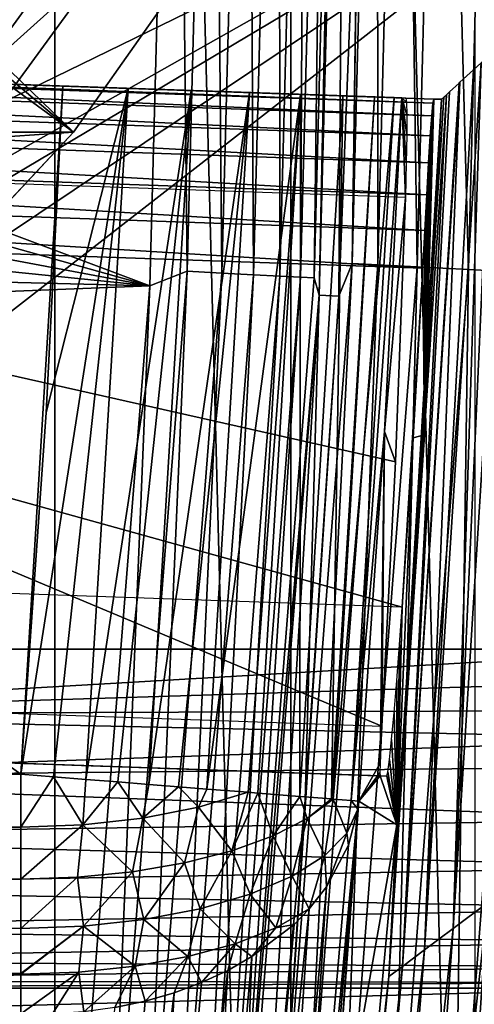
# Model space of a CAD drawing. Header units: millimetres. Extents: x -60 to 60, y -60 to 60.
# Tile 307 of 367: x 54.91 to 56.25, y -5.06 to -2.16. Entities that reach past the tile are written whole.
import ezdxf

# ---------------------------------------------------------------- set-up
doc = ezdxf.new("R2010")
doc.units = ezdxf.units.MM
doc.header["$LTSCALE"] = 81.481481
for name, color, linetype in [('112', 7, 'CONTINUOUS'), ('114', 7, 'CONTINUOUS'), ('116', 7, 'CONTINUOUS'), ('147', 7, 'CONTINUOUS'), ('183', 7, 'CONTINUOUS'), ('190', 7, 'CONTINUOUS'), ('209', 7, 'CONTINUOUS'), ('229', 7, 'CONTINUOUS'), ('231', 7, 'CONTINUOUS'), ('235', 7, 'CONTINUOUS'), ('236', 7, 'CONTINUOUS'), ('237', 7, 'CONTINUOUS'), ('240', 7, 'CONTINUOUS'), ('265', 7, 'CONTINUOUS'), ('291', 7, 'CONTINUOUS'), ('3', 7, 'CONTINUOUS'), ('300', 7, 'CONTINUOUS'), ('310', 7, 'CONTINUOUS'), ('311', 7, 'CONTINUOUS'), ('312', 7, 'CONTINUOUS'), ('325', 7, 'CONTINUOUS'), ('328', 7, 'CONTINUOUS'), ('329', 7, 'CONTINUOUS'), ('86', 7, 'CONTINUOUS')]:
    doc.layers.add(name, color=color, linetype=linetype)

msp = doc.modelspace()

# ---------------------------------------------------------------- linework, layer by layer
at = {"layer": '112', "color": 7, "linetype": 'Continuous', "true_color": 0xf5f5f5}
for points in [[(55.7884, -2.9734, -2.5262), (55.8676, 0, -2.5262), (55.8462, -2.9765, -1.4215), (55.7884, -2.9734, -2.5262)], [(55.8462, -2.9765, -1.4215), (55.8676, 0, -2.5262), (55.9057, -1.4888, -1.4215), (55.8462, -2.9765, -1.4215)], [(55.5511, -5.9384, -2.5262), (55.7884, -2.9734, -2.5262), (55.6087, -5.9445, -1.4215), (55.5511, -5.9384, -2.5262)], [(55.6087, -5.9445, -1.4215), (55.7884, -2.9734, -2.5262), (55.7472, -4.4621, -1.4215), (55.6087, -5.9445, -1.4215)], [(55.7472, -4.4621, -1.4215), (55.7884, -2.9734, -2.5262), (55.8462, -2.9765, -1.4215), (55.7472, -4.4621, -1.4215)]]:
    msp.add_3dface(points, dxfattribs=at)
at = {"layer": '114', "color": 7, "linetype": 'Continuous', "true_color": 0xf5f5f5}
for points in [[(55.2898, -2.9464, -3), (55.3683, 0, -3), (55.3993, -2.9034, -2.9884), (55.2898, -2.9464, -3)], [(55.3993, -2.9034, -2.9884), (55.3683, 0, -3), (55.4754, 0, -2.9884), (55.3993, -2.9034, -2.9884)], [(55.3993, -2.9034, -2.9884), (55.4754, 0, -2.9884), (55.5019, -2.9087, -2.9539), (55.3993, -2.9034, -2.9884)], [(55.5019, -2.9087, -2.9539), (55.4754, 0, -2.9884), (55.5781, 0, -2.9539), (55.5019, -2.9087, -2.9539)], [(55.5019, -2.9087, -2.9539), (55.5781, 0, -2.9539), (55.5946, -2.9136, -2.898), (55.5019, -2.9087, -2.9539)], [(55.5946, -2.9136, -2.898), (55.5781, 0, -2.9539), (55.6709, 0, -2.898), (55.5946, -2.9136, -2.898)], [(55.5946, -2.9136, -2.898), (55.6709, 0, -2.898), (55.6732, -2.9177, -2.8235), (55.5946, -2.9136, -2.898)], [(55.6732, -2.9177, -2.8235), (55.6709, 0, -2.898), (55.7496, 0, -2.8235), (55.6732, -2.9177, -2.8235)], [(55.6732, -2.9177, -2.8235), (55.7496, 0, -2.8235), (55.7338, -2.9209, -2.7337), (55.6732, -2.9177, -2.8235)], [(55.7338, -2.9209, -2.7337), (55.8103, 0, -2.7337), (55.7737, -2.923, -2.633), (55.7338, -2.9209, -2.7337)], [(55.7338, -2.9209, -2.7337), (55.7496, 0, -2.8235), (55.8103, 0, -2.7337), (55.7338, -2.9209, -2.7337)], [(55.7737, -2.923, -2.633), (55.8103, 0, -2.7337), (55.8503, 0, -2.633), (55.7737, -2.923, -2.633)], [(55.7884, -2.9734, -2.5262), (55.7737, -2.923, -2.633), (55.8503, 0, -2.633), (55.7884, -2.9734, -2.5262)], [(55.8676, 0, -2.5262), (55.7884, -2.9734, -2.5262), (55.8503, 0, -2.633), (55.8676, 0, -2.5262)], [(55.1715, -5.7988, -2.9884), (55.3993, -2.9034, -2.9884), (55.2736, -5.8095, -2.9539), (55.1715, -5.7988, -2.9884)], [(55.1715, -5.7988, -2.9884), (55.2898, -2.9464, -3), (55.3993, -2.9034, -2.9884), (55.1715, -5.7988, -2.9884)], [(55.2736, -5.8095, -2.9539), (55.3993, -2.9034, -2.9884), (55.5019, -2.9087, -2.9539), (55.2736, -5.8095, -2.9539)], [(55.2736, -5.8095, -2.9539), (55.5019, -2.9087, -2.9539), (55.366, -5.8192, -2.898), (55.2736, -5.8095, -2.9539)], [(55.366, -5.8192, -2.898), (55.5019, -2.9087, -2.9539), (55.5946, -2.9136, -2.898), (55.366, -5.8192, -2.898)], [(55.366, -5.8192, -2.898), (55.5946, -2.9136, -2.898), (55.4442, -5.8274, -2.8235), (55.366, -5.8192, -2.898)], [(55.4442, -5.8274, -2.8235), (55.5946, -2.9136, -2.898), (55.6732, -2.9177, -2.8235), (55.4442, -5.8274, -2.8235)], [(55.4442, -5.8274, -2.8235), (55.6732, -2.9177, -2.8235), (55.5046, -5.8338, -2.7337), (55.4442, -5.8274, -2.8235)], [(55.5046, -5.8338, -2.7337), (55.6732, -2.9177, -2.8235), (55.7338, -2.9209, -2.7337), (55.5046, -5.8338, -2.7337)], [(55.5046, -5.8338, -2.7337), (55.7338, -2.9209, -2.7337), (55.5443, -5.8379, -2.633), (55.5046, -5.8338, -2.7337)], [(55.5443, -5.8379, -2.633), (55.7338, -2.9209, -2.7337), (55.7737, -2.923, -2.633), (55.5443, -5.8379, -2.633)], [(55.7884, -2.9734, -2.5262), (55.5443, -5.8379, -2.633), (55.7737, -2.923, -2.633), (55.7884, -2.9734, -2.5262)], [(55.0547, -5.8849, -3), (55.2898, -2.9464, -3), (55.1715, -5.7988, -2.9884), (55.0547, -5.8849, -3)], [(55.7884, -2.9734, -2.5262), (55.5511, -5.9384, -2.5262), (55.5443, -5.8379, -2.633), (55.7884, -2.9734, -2.5262)]]:
    msp.add_3dface(points, dxfattribs=at)
at = {"layer": '116', "color": 7, "linetype": 'Continuous', "true_color": 0xf5f5f5}
for points in [[(55.9255, 0, -1.4215), (55.96, 0, -1.1711), (55.8858, -2.8807, -1.1711), (55.9255, 0, -1.4215)], [(55.9057, -1.4888, -1.4215), (55.9255, 0, -1.4215), (55.8858, -2.8807, -1.1711), (55.9057, -1.4888, -1.4215)], [(55.96, 0, -1.1711), (55.9618, -2.8847, -0.9298), (55.8858, -2.8807, -1.1711), (55.96, 0, -1.1711)], [(56.0361, 0, -0.9298), (55.9618, -2.8847, -0.9298), (55.96, 0, -1.1711), (56.0361, 0, -0.9298)], [(56.0361, 0, -0.9298), (56.0772, -2.8906, -0.7047), (55.9618, -2.8847, -0.9298), (56.0361, 0, -0.9298)], [(56.1516, 0, -0.7047), (56.0772, -2.8906, -0.7047), (56.0361, 0, -0.9298), (56.1516, 0, -0.7047)], [(56.1516, 0, -0.7047), (56.2288, -2.8984, -0.5022), (56.0772, -2.8906, -0.7047), (56.1516, 0, -0.7047)], [(56.3034, 0, -0.5022), (56.2288, -2.8984, -0.5022), (56.1516, 0, -0.7047), (56.3034, 0, -0.5022)], [(56.3034, 0, -0.5022), (56.4122, -2.9079, -0.3282), (56.2288, -2.8984, -0.5022), (56.3034, 0, -0.5022)], [(55.8462, -2.9765, -1.4215), (55.9057, -1.4888, -1.4215), (55.8858, -2.8807, -1.1711), (55.8462, -2.9765, -1.4215)], [(55.8858, -2.8807, -1.1711), (55.7391, -5.7617, -0.9298), (55.6634, -5.7539, -1.1711), (55.8858, -2.8807, -1.1711)], [(55.8462, -2.9765, -1.4215), (55.8858, -2.8807, -1.1711), (55.6634, -5.7539, -1.1711), (55.8462, -2.9765, -1.4215)], [(55.9618, -2.8847, -0.9298), (55.7391, -5.7617, -0.9298), (55.8858, -2.8807, -1.1711), (55.9618, -2.8847, -0.9298)], [(55.9618, -2.8847, -0.9298), (55.854, -5.7736, -0.7047), (55.7391, -5.7617, -0.9298), (55.9618, -2.8847, -0.9298)], [(56.0772, -2.8906, -0.7047), (55.854, -5.7736, -0.7047), (55.9618, -2.8847, -0.9298), (56.0772, -2.8906, -0.7047)], [(56.0772, -2.8906, -0.7047), (56.005, -5.7892, -0.5022), (55.854, -5.7736, -0.7047), (56.0772, -2.8906, -0.7047)], [(56.2288, -2.8984, -0.5022), (56.005, -5.7892, -0.5022), (56.0772, -2.8906, -0.7047), (56.2288, -2.8984, -0.5022)], [(56.2288, -2.8984, -0.5022), (56.1877, -5.8081, -0.3282), (56.005, -5.7892, -0.5022), (56.2288, -2.8984, -0.5022)], [(56.4122, -2.9079, -0.3282), (56.1877, -5.8081, -0.3282), (56.2288, -2.8984, -0.5022), (56.4122, -2.9079, -0.3282)], [(56.4122, -2.9079, -0.3282), (56.3968, -5.8297, -0.1875), (56.1877, -5.8081, -0.3282), (56.4122, -2.9079, -0.3282)], [(55.7472, -4.4621, -1.4215), (55.8462, -2.9765, -1.4215), (55.6634, -5.7539, -1.1711), (55.7472, -4.4621, -1.4215)], [(55.6087, -5.9445, -1.4215), (55.7472, -4.4621, -1.4215), (55.6634, -5.7539, -1.1711), (55.6087, -5.9445, -1.4215)]]:
    msp.add_3dface(points, dxfattribs=at)
at = {"layer": '147', "color": 7, "linetype": 'Continuous', "true_color": 0xf5f5f5}
for points in [[(54.6199, -2.2088, 14.1046), (54.9819, -1.8711, 14.0474), (54.9027, -1.8214, 14.1046), (54.6199, -2.2088, 14.1046)], [(54.6914, -2.2691, 14.0474), (54.9819, -1.8711, 14.0474), (54.6199, -2.2088, 14.1046), (54.6914, -2.2691, 14.0474)], [(54.6914, -2.2691, 14.0474), (55.0697, -1.9262, 14.012), (54.9819, -1.8711, 14.0474), (54.6914, -2.2691, 14.0474)], [(54.7707, -2.336, 14.012), (55.0697, -1.9262, 14.012), (54.6914, -2.2691, 14.0474), (54.7707, -2.336, 14.012)], [(54.7707, -2.336, 14.012), (55.1619, -1.9841, 14), (55.0697, -1.9262, 14.012), (54.7707, -2.336, 14.012)], [(54.8539, -2.4062, 14), (55.1619, -1.9841, 14), (54.7707, -2.336, 14.012), (54.8539, -2.4062, 14)]]:
    msp.add_3dface(points, dxfattribs=at)
at = {"layer": '183', "color": 7, "linetype": 'Continuous', "true_color": 0xf5f5f5}
for points in [[(56.7623, -5.0172, 13.0175), (53.6, -5.1047, 8), (56.6658, -5.1047, 8.0019), (56.7623, -5.0172, 13.0175)], [(53.6, -5.0172, 13.0175), (53.6, -5.1047, 8), (56.7623, -5.0172, 13.0175), (53.6, -5.0172, 13.0175)]]:
    msp.add_3dface(points, dxfattribs=at)
at = {"layer": '190', "color": 7, "linetype": 'Continuous', "true_color": 0xf5f5f5}
for points in [[(56.9139, -4.0173, 14), (53.6, -4.0173, 14), (53.6, -4.2103, 13.9812), (56.9139, -4.0173, 14)], [(56.9139, -4.0173, 14), (53.6, -4.2103, 13.9812), (56.9041, -4.1079, 13.9959), (56.9139, -4.0173, 14)], [(56.9041, -4.1079, 13.9959), (53.6, -4.2103, 13.9812), (56.8939, -4.1968, 13.9838), (56.9041, -4.1079, 13.9959)], [(56.8939, -4.1968, 13.9838), (53.6, -4.2103, 13.9812), (56.8836, -4.2819, 13.9644), (56.8939, -4.1968, 13.9838)], [(53.6, -4.2103, 13.9812), (53.6, -4.3961, 13.9255), (56.8836, -4.2819, 13.9644), (53.6, -4.2103, 13.9812)], [(56.8836, -4.2819, 13.9644), (53.6, -4.3961, 13.9255), (56.8733, -4.3637, 13.9381), (56.8836, -4.2819, 13.9644)], [(56.8733, -4.3637, 13.9381), (53.6, -4.3961, 13.9255), (56.8522, -4.5194, 13.8648), (56.8733, -4.3637, 13.9381)], [(53.6, -4.3961, 13.9255), (53.6, -4.5677, 13.8349), (56.8522, -4.5194, 13.8648), (53.6, -4.3961, 13.9255)], [(56.8522, -4.5194, 13.8648), (53.6, -4.5677, 13.8349), (56.8315, -4.6601, 13.7661), (56.8522, -4.5194, 13.8648)], [(53.6, -4.5677, 13.8349), (53.6, -4.7186, 13.7128), (56.8315, -4.6601, 13.7661), (53.6, -4.5677, 13.8349)], [(56.8315, -4.6601, 13.7661), (53.6, -4.7186, 13.7128), (56.8121, -4.7815, 13.645), (56.8315, -4.6601, 13.7661)], [(53.6, -4.7186, 13.7128), (53.6, -4.8431, 13.564), (56.8121, -4.7815, 13.645), (53.6, -4.7186, 13.7128)], [(56.8121, -4.7815, 13.645), (53.6, -4.8431, 13.564), (56.7948, -4.8802, 13.5054), (56.8121, -4.7815, 13.645)], [(53.6, -4.8431, 13.564), (53.6, -4.9365, 13.3939), (56.7948, -4.8802, 13.5054), (53.6, -4.8431, 13.564)], [(56.7948, -4.8802, 13.5054), (53.6, -4.9365, 13.3939), (56.7803, -4.9535, 13.3515), (56.7948, -4.8802, 13.5054)], [(53.6, -4.9365, 13.3939), (53.6, -4.9952, 13.2089), (56.7803, -4.9535, 13.3515), (53.6, -4.9365, 13.3939)], [(56.7803, -4.9535, 13.3515), (53.6, -4.9952, 13.2089), (56.7694, -4.9996, 13.1875), (56.7803, -4.9535, 13.3515)], [(53.6, -4.9952, 13.2089), (53.6, -5.0172, 13.0175), (56.7694, -4.9996, 13.1875), (53.6, -4.9952, 13.2089)], [(53.6, -5.0172, 13.0175), (56.7623, -5.0172, 13.0175), (56.7694, -4.9996, 13.1875), (53.6, -5.0172, 13.0175)]]:
    msp.add_3dface(points, dxfattribs=at)
at = {"layer": '209', "color": 151, "linetype": 'Continuous', "true_color": 0x7dbfed}
for points in [[(54.1628, 17.5981, 28.5), (55.0096, -14.7394, 28.5), (55.0096, 14.7394, 28.5), (54.1628, 17.5981, 28.5)], [(54.1628, -17.5981, 28.5), (55.0096, -14.7394, 28.5), (54.1628, 17.5981, 28.5), (54.1628, -17.5981, 28.5)], [(55.0096, 14.7394, 28.5), (55.7056, -11.8402, 28.5), (55.7056, 11.8402, 28.5), (55.0096, 14.7394, 28.5)], [(55.0096, -14.7394, 28.5), (55.7056, -11.8402, 28.5), (55.0096, 14.7394, 28.5), (55.0096, -14.7394, 28.5)], [(55.7056, 11.8402, 28.5), (56.2489, -8.9086, 28.5), (56.2489, 8.9086, 28.5), (55.7056, 11.8402, 28.5)], [(55.7056, -11.8402, 28.5), (56.2489, -8.9086, 28.5), (55.7056, 11.8402, 28.5), (55.7056, -11.8402, 28.5)]]:
    msp.add_3dface(points, dxfattribs=at)
at = {"layer": '229', "color": 151, "linetype": 'Continuous', "true_color": 0x7dbfed}
for points in [[(54.9088, -4.3858, 17.3), (49.5, -4.3858, 17.3), (51.9215, -2.2486, 17.3), (54.9088, -4.3858, 17.3)], [(55.0332, -2.3573, 17.3), (54.9088, -4.3858, 17.3), (51.9215, -2.2486, 17.3), (55.0332, -2.3573, 17.3)], [(54.9836, -3.3197, 17.3), (54.9088, -4.3858, 17.3), (55.0332, -2.3573, 17.3), (54.9836, -3.3197, 17.3)]]:
    msp.add_3dface(points, dxfattribs=at)
at = {"layer": '231', "color": 151, "linetype": 'Continuous', "true_color": 0x7dbfed}
for points in [[(55.583, -2.3765, 17.4649), (51.9215, -2.2486, 18.9358), (55.7337, -2.3818, 17.5868), (55.583, -2.3765, 17.4649)], [(55.7337, -2.3818, 17.5868), (51.9215, -2.2486, 18.9358), (55.8581, -2.3861, 17.7354), (55.7337, -2.3818, 17.5868)], [(55.8581, -2.3861, 17.7354), (51.9215, -2.2486, 18.9358), (55.9515, -2.3894, 17.9053), (55.8581, -2.3861, 17.7354)], [(55.9515, -2.3894, 17.9053), (51.9215, -2.2486, 18.9358), (56.0103, -2.3914, 18.09), (55.9515, -2.3894, 17.9053)], [(55.4116, -2.3705, 17.3744), (51.9215, -2.2486, 18.9358), (55.583, -2.3765, 17.4649), (55.4116, -2.3705, 17.3744)], [(55.0332, -2.3573, 17.3), (51.9215, -2.2486, 17.3), (51.9215, -2.2486, 18.9358), (55.0332, -2.3573, 17.3)], [(55.0332, -2.3573, 17.3), (51.9215, -2.2486, 18.9358), (55.226, -2.364, 17.3188), (55.0332, -2.3573, 17.3)], [(56.1265, -2.3955, 23.6744), (51.9215, -2.2486, 25), (56.1496, -2.3963, 25), (56.1265, -2.3955, 23.6744)], [(56.0438, -2.3926, 18.9358), (56.0324, -2.3922, 18.2825), (51.9215, -2.2486, 18.9358), (56.0438, -2.3926, 18.9358)], [(51.9215, -2.2486, 23.601), (51.9215, -2.2486, 25), (56.1265, -2.3955, 23.6744), (51.9215, -2.2486, 23.601)], [(51.9215, -2.2486, 18.9358), (56.0324, -2.3922, 18.2825), (56.0103, -2.3914, 18.09), (51.9215, -2.2486, 18.9358)], [(55.226, -2.364, 17.3188), (51.9215, -2.2486, 18.9358), (55.4116, -2.3705, 17.3744), (55.226, -2.364, 17.3188)]]:
    msp.add_3dface(points, dxfattribs=at)
at = {"layer": '235', "color": 151, "linetype": 'Continuous', "true_color": 0x7dbfed}
for points in [[(55.9686, -4.3912, 21.5571), (51.8517, -4.2474, 21.5571), (55.9881, -4.3919, 22.6724), (55.9686, -4.3912, 21.5571)], [(51.8517, -4.2474, 21.5571), (51.8517, -4.2474, 22.6002), (55.9881, -4.3919, 22.6724), (51.8517, -4.2474, 21.5571)]]:
    msp.add_3dface(points, dxfattribs=at)
at = {"layer": '236', "color": 151, "linetype": 'Continuous', "true_color": 0x7dbfed}
for points in [[(56.0337, -3.8935, 23.173), (51.8604, -3.7477, 23.1002), (51.9128, -2.7483, 23.1011), (56.0337, -3.8935, 23.173)], [(56.0942, -2.8943, 23.1741), (56.0337, -3.8935, 23.173), (51.9128, -2.7483, 23.1011), (56.0942, -2.8943, 23.1741)], [(56.0662, -3.394, 23.1736), (56.0337, -3.8935, 23.173), (56.0942, -2.8943, 23.1741), (56.0662, -3.394, 23.1736)]]:
    msp.add_3dface(points, dxfattribs=at)
at = {"layer": '237', "color": 151, "linetype": 'Continuous', "true_color": 0x7dbfed}
for points in [[(51.9113, -2.5413, 19.6429), (51.8568, -4.1011, 21.2036), (55.9737, -4.2448, 21.2036), (51.9113, -2.5413, 19.6429)], [(56.0429, -2.6856, 19.6429), (51.9113, -2.5413, 19.6429), (56.0137, -3.4655, 20.4233), (56.0429, -2.6856, 19.6429)], [(56.0137, -3.4655, 20.4233), (51.9113, -2.5413, 19.6429), (55.9737, -4.2448, 21.2036), (56.0137, -3.4655, 20.4233)]]:
    msp.add_3dface(points, dxfattribs=at)
at = {"layer": '240', "color": 151, "linetype": 'Continuous', "true_color": 0x7dbfed}
for points in [[(51.9215, -2.2486, 23.601), (56.1265, -2.3955, 23.6744), (56.124, -2.4079, 23.5631), (51.9215, -2.2486, 23.601)], [(51.9215, -2.2486, 23.601), (56.124, -2.4079, 23.5631), (51.923, -2.2612, 23.4898), (51.9215, -2.2486, 23.601)], [(56.124, -2.4079, 23.5631), (56.1206, -2.4448, 23.4574), (51.923, -2.2612, 23.4898), (56.124, -2.4079, 23.5631)], [(51.923, -2.2612, 23.4898), (56.1206, -2.4448, 23.4574), (51.9235, -2.2983, 23.3841), (51.923, -2.2612, 23.4898)], [(51.9235, -2.2983, 23.3841), (56.1163, -2.5042, 23.3625), (51.9231, -2.3579, 23.2892), (51.9235, -2.2983, 23.3841)], [(56.1206, -2.4448, 23.4574), (56.1163, -2.5042, 23.3625), (51.9235, -2.2983, 23.3841), (56.1206, -2.4448, 23.4574)], [(51.9231, -2.3579, 23.2892), (56.1113, -2.5832, 23.2833), (51.9217, -2.4371, 23.21), (51.9231, -2.3579, 23.2892)], [(56.1163, -2.5042, 23.3625), (56.1113, -2.5832, 23.2833), (51.9231, -2.3579, 23.2892), (56.1163, -2.5042, 23.3625)], [(51.9217, -2.4371, 23.21), (56.1059, -2.6778, 23.2237), (51.9194, -2.532, 23.1505), (51.9217, -2.4371, 23.21)], [(56.1113, -2.5832, 23.2833), (56.1059, -2.6778, 23.2237), (51.9217, -2.4371, 23.21), (56.1113, -2.5832, 23.2833)], [(51.9194, -2.532, 23.1505), (56.1001, -2.7833, 23.1867), (51.9164, -2.6377, 23.1135), (51.9194, -2.532, 23.1505)], [(56.1059, -2.6778, 23.2237), (56.1001, -2.7833, 23.1867), (51.9194, -2.532, 23.1505), (56.1059, -2.6778, 23.2237)], [(56.0942, -2.8943, 23.1741), (51.9128, -2.7483, 23.1011), (51.9164, -2.6377, 23.1135), (56.0942, -2.8943, 23.1741)], [(56.1001, -2.7833, 23.1867), (56.0942, -2.8943, 23.1741), (51.9164, -2.6377, 23.1135), (56.1001, -2.7833, 23.1867)]]:
    msp.add_3dface(points, dxfattribs=at)
at = {"layer": '265', "color": 151, "linetype": 'Continuous', "true_color": 0x7dbfed}
for points in [[(56.0324, -2.3922, 18.2825), (56.0429, -2.6856, 19.6429), (55.9818, -3.3759, 18.2825), (56.0324, -2.3922, 18.2825)], [(56.0429, -2.6856, 19.6429), (56.0324, -2.3922, 18.2825), (56.0456, -2.5837, 19.5236), (56.0429, -2.6856, 19.6429)], [(56.0324, -2.3922, 18.2825), (56.0438, -2.3926, 18.9358), (56.046, -2.405, 19.0923), (56.0324, -2.3922, 18.2825)], [(56.0471, -2.4417, 19.2448), (56.0324, -2.3922, 18.2825), (56.046, -2.405, 19.0923), (56.0471, -2.4417, 19.2448)], [(56.047, -2.5018, 19.3898), (56.0324, -2.3922, 18.2825), (56.0471, -2.4417, 19.2448), (56.047, -2.5018, 19.3898)], [(56.0456, -2.5837, 19.5236), (56.0324, -2.3922, 18.2825), (56.047, -2.5018, 19.3898), (56.0456, -2.5837, 19.5236)], [(56.124, -2.4079, 23.5631), (56.1265, -2.3955, 23.6744), (56.0988, -3.3858, 25.0087), (56.124, -2.4079, 23.5631)], [(56.1265, -2.3955, 23.6744), (56.1496, -2.3963, 25), (56.0988, -3.3858, 25.0087), (56.1265, -2.3955, 23.6744)], [(56.1498, -2.3962, 25.0087), (56.0988, -3.3858, 25.0087), (56.1497, -2.3963, 25.0044), (56.1498, -2.3962, 25.0087)], [(56.0988, -3.3858, 25.0087), (56.1496, -2.3963, 25), (56.1497, -2.3963, 25.0044), (56.0988, -3.3858, 25.0087)], [(56.1206, -2.4448, 23.4574), (56.124, -2.4079, 23.5631), (56.0988, -3.3858, 25.0087), (56.1206, -2.4448, 23.4574)], [(56.1163, -2.5042, 23.3625), (56.1206, -2.4448, 23.4574), (56.0988, -3.3858, 25.0087), (56.1163, -2.5042, 23.3625)], [(56.1113, -2.5832, 23.2833), (56.1163, -2.5042, 23.3625), (56.0988, -3.3858, 25.0087), (56.1113, -2.5832, 23.2833)], [(56.1059, -2.6778, 23.2237), (56.1113, -2.5832, 23.2833), (56.0988, -3.3858, 25.0087), (56.1059, -2.6778, 23.2237)], [(56.0429, -2.6856, 19.6429), (56.0137, -3.4655, 20.4233), (55.9818, -3.3759, 18.2825), (56.0429, -2.6856, 19.6429)], [(56.1001, -2.7833, 23.1867), (56.1059, -2.6778, 23.2237), (56.0988, -3.3858, 25.0087), (56.1001, -2.7833, 23.1867)], [(56.0942, -2.8943, 23.1741), (56.1001, -2.7833, 23.1867), (56.0988, -3.3858, 25.0087), (56.0942, -2.8943, 23.1741)], [(56.0662, -3.394, 23.1736), (56.0942, -2.8943, 23.1741), (56.0988, -3.3858, 25.0087), (56.0662, -3.394, 23.1736)], [(55.9818, -3.3759, 18.2825), (55.9683, -4.3531, 21.3658), (55.9054, -4.4654, 18.2825), (55.9818, -3.3759, 18.2825)], [(55.9703, -4.3069, 21.2794), (55.9683, -4.3531, 21.3658), (55.9818, -3.3759, 18.2825), (55.9703, -4.3069, 21.2794)], [(55.9737, -4.2448, 21.2036), (55.9703, -4.3069, 21.2794), (55.9818, -3.3759, 18.2825), (55.9737, -4.2448, 21.2036)], [(56.0137, -3.4655, 20.4233), (55.9737, -4.2448, 21.2036), (55.9818, -3.3759, 18.2825), (56.0137, -3.4655, 20.4233)], [(56.0176, -4.5353, 25.0087), (56.0662, -3.394, 23.1736), (56.0988, -3.3858, 25.0087), (56.0176, -4.5353, 25.0087)], [(56.0337, -3.8935, 23.173), (56.0662, -3.394, 23.1736), (56.0176, -4.5353, 25.0087), (56.0337, -3.8935, 23.173)], [(56.0337, -3.8935, 23.173), (56.0176, -4.5353, 25.0087), (56.0257, -4.0044, 23.1603), (56.0337, -3.8935, 23.173)], [(56.0257, -4.0044, 23.1603), (56.0176, -4.5353, 25.0087), (56.0174, -4.1098, 23.1233), (56.0257, -4.0044, 23.1603)], [(56.0174, -4.1098, 23.1233), (56.0176, -4.5353, 25.0087), (56.0094, -4.2044, 23.0636), (56.0174, -4.1098, 23.1233)], [(56.0094, -4.2044, 23.0636), (56.0176, -4.5353, 25.0087), (56.002, -4.2833, 22.9843), (56.0094, -4.2044, 23.0636)], [(56.002, -4.2833, 22.9843), (56.0176, -4.5353, 25.0087), (55.9958, -4.3426, 22.8894), (56.002, -4.2833, 22.9843)], [(55.9683, -4.3531, 21.3658), (55.9677, -4.3815, 21.4595), (55.9054, -4.4654, 18.2825), (55.9683, -4.3531, 21.3658)], [(55.9958, -4.3426, 22.8894), (56.0176, -4.5353, 25.0087), (55.991, -4.3794, 22.7837), (55.9958, -4.3426, 22.8894)], [(55.9677, -4.3815, 21.4595), (55.9686, -4.3912, 21.5571), (55.9054, -4.4654, 18.2825), (55.9677, -4.3815, 21.4595)], [(56.0176, -4.5353, 25.0087), (55.9881, -4.3919, 22.6724), (55.991, -4.3794, 22.7837), (56.0176, -4.5353, 25.0087)], [(55.9686, -4.3912, 21.5571), (56.0176, -4.5353, 25.0087), (55.9054, -4.4654, 18.2825), (55.9686, -4.3912, 21.5571)], [(55.9686, -4.3912, 21.5571), (55.9881, -4.3919, 22.6724), (56.0176, -4.5353, 25.0087), (55.9686, -4.3912, 21.5571)], [(55.9054, -4.4654, 18.2825), (56.0176, -4.5353, 25.0087), (55.8157, -5.6846, 19.48), (55.9054, -4.4654, 18.2825)], [(56.0176, -4.5353, 25.0087), (55.8924, -5.8808, 25.0087), (55.8157, -5.6846, 19.48), (56.0176, -4.5353, 25.0087)]]:
    msp.add_3dface(points, dxfattribs=at)
at = {"layer": '291', "color": 151, "linetype": 'Continuous', "true_color": 0x7dbfed}
for points in [[(56.1837, -4.8405, 25.3931), (56.3482, -2.2123, 25.393), (56.2847, -4.7653, 25.4515), (56.1837, -4.8405, 25.3931)], [(56.3482, -2.2123, 25.393), (56.1837, -4.8405, 25.3931), (56.3002, -2.2569, 25.3517), (56.3482, -2.2123, 25.393)], [(56.1837, -4.8405, 25.3931), (56.2661, -2.2884, 25.3152), (56.3002, -2.2569, 25.3517), (56.1837, -4.8405, 25.3931)], [(56.0989, -4.9038, 25.3154), (56.2661, -2.2884, 25.3152), (56.1837, -4.8405, 25.3931), (56.0989, -4.9038, 25.3154)], [(56.2661, -2.2884, 25.3152), (56.0989, -4.9038, 25.3154), (56.2433, -2.3096, 25.286), (56.2661, -2.2884, 25.3152)], [(56.0989, -4.9038, 25.3154), (56.2039, -2.3461, 25.2221), (56.2433, -2.3096, 25.286), (56.0989, -4.9038, 25.3154)], [(56.0344, -4.9529, 25.2221), (56.2039, -2.3461, 25.2221), (56.0989, -4.9038, 25.3154), (56.0344, -4.9529, 25.2221)], [(56.2039, -2.3461, 25.2221), (56.0344, -4.9529, 25.2221), (56.2017, -2.3482, 25.2178), (56.2039, -2.3461, 25.2221)], [(56.2017, -2.3482, 25.2178), (56.0344, -4.9529, 25.2221), (56.1732, -2.3745, 25.1486), (56.2017, -2.3482, 25.2178)], [(56.0344, -4.9529, 25.2221), (56.1644, -2.3827, 25.1179), (56.1732, -2.3745, 25.1486), (56.0344, -4.9529, 25.2221)], [(56.1644, -2.3827, 25.1179), (55.9937, -4.9825, 25.118), (56.1562, -2.3903, 25.0785), (56.1644, -2.3827, 25.1179)], [(55.9937, -4.9825, 25.118), (56.1644, -2.3827, 25.1179), (56.0344, -4.9529, 25.2221), (55.9937, -4.9825, 25.118)], [(55.9937, -4.9825, 25.118), (56.1498, -2.3962, 25.0087), (56.1562, -2.3903, 25.0785), (55.9937, -4.9825, 25.118)], [(56.0988, -3.3858, 25.0087), (56.1498, -2.3962, 25.0087), (55.9937, -4.9825, 25.118), (56.0988, -3.3858, 25.0087)], [(56.0176, -4.5353, 25.0087), (56.0988, -3.3858, 25.0087), (55.9937, -4.9825, 25.118), (56.0176, -4.5353, 25.0087)], [(55.8924, -5.8808, 25.0087), (56.0176, -4.5353, 25.0087), (55.9937, -4.9825, 25.118), (55.8924, -5.8808, 25.0087)], [(56.3408, -6.3793, 25.5), (56.1137, -7.3324, 25.4877), (56.3968, -4.6815, 25.4877), (56.3408, -6.3793, 25.5)], [(56.1137, -7.3324, 25.4877), (56.2847, -4.7653, 25.4515), (56.3968, -4.6815, 25.4877), (56.1137, -7.3324, 25.4877)], [(55.9993, -7.3994, 25.4515), (56.1837, -4.8405, 25.3931), (56.2847, -4.7653, 25.4515), (55.9993, -7.3994, 25.4515)], [(55.9993, -7.3994, 25.4515), (56.2847, -4.7653, 25.4515), (56.1137, -7.3324, 25.4877), (55.9993, -7.3994, 25.4515)], [(55.8963, -7.4594, 25.3931), (56.1837, -4.8405, 25.3931), (55.9993, -7.3994, 25.4515), (55.8963, -7.4594, 25.3931)], [(55.8963, -7.4594, 25.3931), (56.0989, -4.9038, 25.3154), (56.1837, -4.8405, 25.3931), (55.8963, -7.4594, 25.3931)], [(55.8098, -7.51, 25.3154), (56.0344, -4.9529, 25.2221), (56.0989, -4.9038, 25.3154), (55.8098, -7.51, 25.3154)], [(55.8098, -7.51, 25.3154), (56.0989, -4.9038, 25.3154), (55.8963, -7.4594, 25.3931), (55.8098, -7.51, 25.3154)], [(55.744, -7.5493, 25.2221), (55.9937, -4.9825, 25.118), (56.0344, -4.9529, 25.2221), (55.744, -7.5493, 25.2221)], [(55.744, -7.5493, 25.2221), (56.0344, -4.9529, 25.2221), (55.8098, -7.51, 25.3154), (55.744, -7.5493, 25.2221)], [(55.7025, -7.5729, 25.118), (55.9937, -4.9825, 25.118), (55.744, -7.5493, 25.2221), (55.7025, -7.5729, 25.118)], [(55.7025, -7.5729, 25.118), (55.8924, -5.8808, 25.0087), (55.9937, -4.9825, 25.118), (55.7025, -7.5729, 25.118)]]:
    msp.add_3dface(points, dxfattribs=at)
at = {"layer": '3', "color": 7, "linetype": 'Continuous', "true_color": 0xf5f5f5}
for points in [[(55.3683, 0, -3), (55.2898, -2.9464, -3), (48.2922, -0.3222, -3), (55.3683, 0, -3)], [(48.2922, -0.3222, -3), (55.2898, -2.9464, -3), (48.2114, -0.9616, -3), (48.2922, -0.3222, -3)], [(48.2114, -0.9616, -3), (55.2898, -2.9464, -3), (48.0512, -1.5857, -3), (48.2114, -0.9616, -3)], [(48.0512, -1.5857, -3), (55.2898, -2.9464, -3), (47.8139, -2.1849, -3), (48.0512, -1.5857, -3)], [(47.8139, -2.1849, -3), (55.2898, -2.9464, -3), (47.5035, -2.7496, -3), (47.8139, -2.1849, -3)], [(47.5035, -2.7496, -3), (55.2898, -2.9464, -3), (47.1247, -3.2709, -3), (47.5035, -2.7496, -3)], [(55.2898, -2.9464, -3), (55.0547, -5.8849, -3), (47.1247, -3.2709, -3), (55.2898, -2.9464, -3)], [(47.1247, -3.2709, -3), (55.0547, -5.8849, -3), (46.6835, -3.7407, -3), (47.1247, -3.2709, -3)], [(46.6835, -3.7407, -3), (55.0547, -5.8849, -3), (46.187, -4.1515, -3), (46.6835, -3.7407, -3)], [(46.187, -4.1515, -3), (55.0547, -5.8849, -3), (45.6429, -4.4967, -3), (46.187, -4.1515, -3)], [(45.6429, -4.4967, -3), (55.0547, -5.8849, -3), (45.0598, -4.7711, -3), (45.6429, -4.4967, -3)], [(45.0598, -4.7711, -3), (55.0547, -5.8849, -3), (44.4469, -4.9702, -3), (45.0598, -4.7711, -3)], [(44.4469, -4.9702, -3), (55.0547, -5.8849, -3), (43.8139, -5.0909, -3), (44.4469, -4.9702, -3)]]:
    msp.add_3dface(points, dxfattribs=at)
at = {"layer": '300', "color": 151, "linetype": 'Continuous', "true_color": 0x7dbfed}
for points in [[(49.5, -4.3858, 17.3), (54.9088, -4.3858, 17.3), (54.9088, -4.5422, 17.3123), (49.5, -4.3858, 17.3)], [(49.5, -4.5418, 17.3122), (49.5, -4.3858, 17.3), (54.9088, -4.5422, 17.3123), (49.5, -4.5418, 17.3122)], [(49.5, -4.6945, 17.3488), (49.5, -4.5418, 17.3122), (54.9088, -4.5422, 17.3123), (49.5, -4.6945, 17.3488)], [(54.9088, -4.6954, 17.3491), (49.5, -4.6945, 17.3488), (54.9088, -4.5422, 17.3123), (54.9088, -4.6954, 17.3491)], [(49.5, -4.8396, 17.4089), (49.5, -4.6945, 17.3488), (54.9088, -4.6954, 17.3491), (49.5, -4.8396, 17.4089)], [(54.9088, -4.8409, 17.4096), (49.5, -4.8396, 17.4089), (54.9088, -4.6954, 17.3491), (54.9088, -4.8409, 17.4096)], [(54.9088, -4.9736, 17.491), (49.5, -4.8396, 17.4089), (54.9088, -4.8409, 17.4096), (54.9088, -4.9736, 17.491)], [(49.5, -4.9736, 17.491), (49.5, -4.8396, 17.4089), (54.9088, -4.9736, 17.491), (49.5, -4.9736, 17.491)], [(54.9088, -4.9751, 17.4921), (49.5, -4.9736, 17.491), (54.9088, -4.9736, 17.491), (54.9088, -4.9751, 17.4921)], [(54.9088, -5.0929, 17.5929), (49.5, -5.0929, 17.5929), (49.5, -4.9736, 17.491), (54.9088, -5.0929, 17.5929)], [(54.9088, -5.0929, 17.5929), (49.5, -4.9736, 17.491), (54.9088, -4.9751, 17.4921), (54.9088, -5.0929, 17.5929)]]:
    msp.add_3dface(points, dxfattribs=at)
at = {"layer": '310', "color": 151, "linetype": 'Continuous', "true_color": 0x7dbfed}
for points in [[(55.9054, -4.4654, 18.2825), (55.8157, -5.6846, 19.48), (55.9025, -4.4894, 18.2584), (55.9054, -4.4654, 18.2825)], [(55.9025, -4.4894, 18.2584), (55.6647, -7.0267, 20.547), (55.8751, -4.5953, 18.1508), (55.9025, -4.4894, 18.2584)], [(55.6993, -6.9018, 20.6756), (55.6647, -7.0267, 20.547), (55.9025, -4.4894, 18.2584), (55.6993, -6.9018, 20.6756)], [(55.8157, -5.6846, 19.48), (55.6993, -6.9018, 20.6756), (55.9025, -4.4894, 18.2584), (55.8157, -5.6846, 19.48)], [(55.8751, -4.5953, 18.1508), (55.6647, -7.0267, 20.547), (55.8108, -4.7178, 18.0243), (55.8751, -4.5953, 18.1508)], [(55.6647, -7.0267, 20.547), (55.5977, -7.1441, 20.4224), (55.8108, -4.7178, 18.0243), (55.6647, -7.0267, 20.547)], [(55.8108, -4.7178, 18.0243), (55.5977, -7.1441, 20.4224), (55.7593, -4.7832, 17.9556), (55.8108, -4.7178, 18.0243)], [(55.5977, -7.1441, 20.4224), (55.5006, -7.2492, 20.307), (55.7593, -4.7832, 17.9556), (55.5977, -7.1441, 20.4224)], [(55.7593, -4.7832, 17.9556), (55.5006, -7.2492, 20.307), (55.7148, -4.8286, 17.9074), (55.7593, -4.7832, 17.9556)], [(55.7148, -4.8286, 17.9074), (55.5006, -7.2492, 20.307), (55.5905, -4.9239, 17.8044), (55.7148, -4.8286, 17.9074)], [(55.5006, -7.2492, 20.307), (55.3766, -7.3384, 20.2046), (55.5905, -4.9239, 17.8044), (55.5006, -7.2492, 20.307)], [(55.5905, -4.9239, 17.8044), (55.3766, -7.3384, 20.2046), (55.519, -4.9646, 17.7592), (55.5905, -4.9239, 17.8044)], [(55.519, -4.9646, 17.7592), (55.23, -7.4087, 20.1188), (55.4422, -5.0003, 17.7188), (55.519, -4.9646, 17.7592)], [(55.3766, -7.3384, 20.2046), (55.23, -7.4087, 20.1188), (55.519, -4.9646, 17.7592), (55.3766, -7.3384, 20.2046)], [(55.4422, -5.0003, 17.7188), (55.23, -7.4087, 20.1188), (55.3607, -5.0305, 17.6835), (55.4422, -5.0003, 17.7188)], [(55.3607, -5.0305, 17.6835), (55.0658, -7.4576, 20.0523), (55.2752, -5.055, 17.6536), (55.3607, -5.0305, 17.6835)], [(55.23, -7.4087, 20.1188), (55.0658, -7.4576, 20.0523), (55.3607, -5.0305, 17.6835), (55.23, -7.4087, 20.1188)], [(55.2752, -5.055, 17.6536), (55.0658, -7.4576, 20.0523), (55.1864, -5.0737, 17.6294), (55.2752, -5.055, 17.6536)]]:
    msp.add_3dface(points, dxfattribs=at)
at = {"layer": '311', "color": 151, "linetype": 'Continuous', "true_color": 0x7dbfed}
for points in [[(54.9088, -4.5422, 17.3123), (54.9088, -4.3858, 17.3), (55.0054, -4.3935, 17.3047), (54.9088, -4.5422, 17.3123)], [(55.0922, -4.5355, 17.3284), (54.9088, -4.5422, 17.3123), (55.0054, -4.3935, 17.3047), (55.0922, -4.5355, 17.3284)], [(55.1011, -4.4011, 17.3188), (55.0922, -4.5355, 17.3284), (55.0054, -4.3935, 17.3047), (55.1011, -4.4011, 17.3188)], [(55.195, -4.4086, 17.3421), (55.0922, -4.5355, 17.3284), (55.1011, -4.4011, 17.3188), (55.195, -4.4086, 17.3421)], [(55.269, -4.5157, 17.3762), (55.0922, -4.5355, 17.3284), (55.195, -4.4086, 17.3421), (55.269, -4.5157, 17.3762)], [(55.2862, -4.4159, 17.3745), (55.269, -4.5157, 17.3762), (55.195, -4.4086, 17.3421), (55.2862, -4.4159, 17.3745)], [(55.3739, -4.4229, 17.4155), (55.269, -4.5157, 17.3762), (55.2862, -4.4159, 17.3745), (55.3739, -4.4229, 17.4155)], [(55.4329, -4.4835, 17.454), (55.269, -4.5157, 17.3762), (55.3739, -4.4229, 17.4155), (55.4329, -4.4835, 17.454)], [(55.4571, -4.4296, 17.4649), (55.4329, -4.4835, 17.454), (55.3739, -4.4229, 17.4155), (55.4571, -4.4296, 17.4649)], [(55.5797, -4.4394, 17.5604), (55.4329, -4.4835, 17.454), (55.4571, -4.4296, 17.4649), (55.5797, -4.4394, 17.5604)], [(55.4329, -4.4835, 17.454), (55.5797, -4.4394, 17.5604), (55.5309, -4.612, 17.5505), (55.4329, -4.4835, 17.454)], [(55.5309, -4.612, 17.5505), (55.5797, -4.4394, 17.5604), (55.6074, -4.4416, 17.5867), (55.5309, -4.612, 17.5505)], [(55.6527, -4.5679, 17.657), (55.5309, -4.612, 17.5505), (55.6074, -4.4416, 17.5867), (55.6527, -4.5679, 17.657)], [(55.7315, -4.4515, 17.7354), (55.6527, -4.5679, 17.657), (55.6074, -4.4416, 17.5867), (55.7315, -4.4515, 17.7354)], [(55.7534, -4.5165, 17.7809), (55.6527, -4.5679, 17.657), (55.7315, -4.4515, 17.7354), (55.7534, -4.5165, 17.7809)], [(55.8246, -4.4589, 17.9053), (55.7534, -4.5165, 17.7809), (55.7315, -4.4515, 17.7354), (55.8246, -4.4589, 17.9053)], [(55.8303, -4.4594, 17.9188), (55.7534, -4.5165, 17.7809), (55.8246, -4.4589, 17.9053), (55.8303, -4.4594, 17.9188)], [(55.7534, -4.5165, 17.7809), (55.8303, -4.4594, 17.9188), (55.8055, -4.626, 17.9283), (55.7534, -4.5165, 17.7809)], [(55.8055, -4.626, 17.9283), (55.8303, -4.4594, 17.9188), (55.8707, -4.5595, 18.0889), (55.8055, -4.626, 17.9283)], [(55.8707, -4.5595, 18.0889), (55.8303, -4.4594, 17.9188), (55.8833, -4.4636, 18.09), (55.8707, -4.5595, 18.0889)], [(55.9025, -4.4894, 18.2584), (55.8707, -4.5595, 18.0889), (55.8833, -4.4636, 18.09), (55.9025, -4.4894, 18.2584)], [(55.9054, -4.4654, 18.2825), (55.9025, -4.4894, 18.2584), (55.8833, -4.4636, 18.09), (55.9054, -4.4654, 18.2825)], [(55.269, -4.5157, 17.3762), (55.4329, -4.4835, 17.454), (55.3914, -4.6477, 17.4643), (55.269, -4.5157, 17.3762)], [(55.3914, -4.6477, 17.4643), (55.4329, -4.4835, 17.454), (55.5309, -4.612, 17.5505), (55.3914, -4.6477, 17.4643)], [(55.9025, -4.4894, 18.2584), (55.8751, -4.5953, 18.1508), (55.8707, -4.5595, 18.0889), (55.9025, -4.4894, 18.2584)], [(55.0922, -4.5355, 17.3284), (55.269, -4.5157, 17.3762), (55.2383, -4.6739, 17.4009), (55.0922, -4.5355, 17.3284)], [(55.2383, -4.6739, 17.4009), (55.269, -4.5157, 17.3762), (55.3914, -4.6477, 17.4643), (55.2383, -4.6739, 17.4009)], [(55.6527, -4.5679, 17.657), (55.7534, -4.5165, 17.7809), (55.7093, -4.6867, 17.7817), (55.6527, -4.5679, 17.657)], [(55.7093, -4.6867, 17.7817), (55.7534, -4.5165, 17.7809), (55.8055, -4.626, 17.9283), (55.7093, -4.6867, 17.7817)], [(54.9088, -4.6954, 17.3491), (54.9088, -4.5422, 17.3123), (55.0922, -4.5355, 17.3284), (54.9088, -4.6954, 17.3491)], [(54.9088, -4.6954, 17.3491), (55.0922, -4.5355, 17.3284), (55.0759, -4.69, 17.3622), (54.9088, -4.6954, 17.3491)], [(55.0759, -4.69, 17.3622), (55.0922, -4.5355, 17.3284), (55.2383, -4.6739, 17.4009), (55.0759, -4.69, 17.3622)], [(55.5309, -4.612, 17.5505), (55.6527, -4.5679, 17.657), (55.5852, -4.7396, 17.6541), (55.5309, -4.612, 17.5505)], [(55.5852, -4.7396, 17.6541), (55.6527, -4.5679, 17.657), (55.7093, -4.6867, 17.7817), (55.5852, -4.7396, 17.6541)], [(55.8108, -4.7178, 18.0243), (55.8055, -4.626, 17.9283), (55.8707, -4.5595, 18.0889), (55.8108, -4.7178, 18.0243)], [(55.8751, -4.5953, 18.1508), (55.8108, -4.7178, 18.0243), (55.8707, -4.5595, 18.0889), (55.8751, -4.5953, 18.1508)], [(55.3914, -4.6477, 17.4643), (55.5309, -4.612, 17.5505), (55.4378, -4.7827, 17.55), (55.3914, -4.6477, 17.4643)], [(55.4378, -4.7827, 17.55), (55.5309, -4.612, 17.5505), (55.5852, -4.7396, 17.6541), (55.4378, -4.7827, 17.55)], [(55.7593, -4.7832, 17.9556), (55.7093, -4.6867, 17.7817), (55.8055, -4.626, 17.9283), (55.7593, -4.7832, 17.9556)], [(55.8108, -4.7178, 18.0243), (55.7593, -4.7832, 17.9556), (55.8055, -4.626, 17.9283), (55.8108, -4.7178, 18.0243)], [(55.2383, -4.6739, 17.4009), (55.3914, -4.6477, 17.4643), (55.272, -4.8147, 17.4729), (55.2383, -4.6739, 17.4009)], [(55.272, -4.8147, 17.4729), (55.3914, -4.6477, 17.4643), (55.4378, -4.7827, 17.55), (55.272, -4.8147, 17.4729)], [(54.9088, -4.8409, 17.4096), (54.9088, -4.6954, 17.3491), (55.0759, -4.69, 17.3622), (54.9088, -4.8409, 17.4096)], [(54.9088, -4.8409, 17.4096), (55.0759, -4.69, 17.3622), (55.0936, -4.8343, 17.4255), (54.9088, -4.8409, 17.4096)], [(55.0759, -4.69, 17.3622), (55.2383, -4.6739, 17.4009), (55.0936, -4.8343, 17.4255), (55.0759, -4.69, 17.3622)], [(55.0936, -4.8343, 17.4255), (55.2383, -4.6739, 17.4009), (55.272, -4.8147, 17.4729), (55.0936, -4.8343, 17.4255)], [(55.5852, -4.7396, 17.6541), (55.7093, -4.6867, 17.7817), (55.6613, -4.8385, 17.8217), (55.5852, -4.7396, 17.6541)], [(55.7093, -4.6867, 17.7817), (55.7593, -4.7832, 17.9556), (55.6613, -4.8385, 17.8217), (55.7093, -4.6867, 17.7817)], [(55.4378, -4.7827, 17.55), (55.5852, -4.7396, 17.6541), (55.5411, -4.8856, 17.7081), (55.4378, -4.7827, 17.55)], [(55.5411, -4.8856, 17.7081), (55.5852, -4.7396, 17.6541), (55.6613, -4.8385, 17.8217), (55.5411, -4.8856, 17.7081)], [(55.272, -4.8147, 17.4729), (55.4378, -4.7827, 17.55), (55.4012, -4.9238, 17.6159), (55.272, -4.8147, 17.4729)], [(55.4012, -4.9238, 17.6159), (55.4378, -4.7827, 17.55), (55.5411, -4.8856, 17.7081), (55.4012, -4.9238, 17.6159)], [(55.7593, -4.7832, 17.9556), (55.7148, -4.8286, 17.9074), (55.6613, -4.8385, 17.8217), (55.7593, -4.7832, 17.9556)], [(55.0936, -4.8343, 17.4255), (55.272, -4.8147, 17.4729), (55.2459, -4.952, 17.5478), (55.0936, -4.8343, 17.4255)], [(55.2459, -4.952, 17.5478), (55.272, -4.8147, 17.4729), (55.4012, -4.9238, 17.6159), (55.2459, -4.952, 17.5478)], [(54.9088, -4.9751, 17.4921), (54.9088, -4.9736, 17.491), (55.0936, -4.8343, 17.4255), (54.9088, -4.9751, 17.4921)], [(54.9088, -4.9751, 17.4921), (55.0936, -4.8343, 17.4255), (55.08, -4.9693, 17.5061), (54.9088, -4.9751, 17.4921)], [(54.9088, -4.9736, 17.491), (54.9088, -4.8409, 17.4096), (55.0936, -4.8343, 17.4255), (54.9088, -4.9736, 17.491)], [(55.08, -4.9693, 17.5061), (55.0936, -4.8343, 17.4255), (55.2459, -4.952, 17.5478), (55.08, -4.9693, 17.5061)], [(55.5905, -4.9239, 17.8044), (55.5411, -4.8856, 17.7081), (55.6613, -4.8385, 17.8217), (55.5905, -4.9239, 17.8044)], [(55.7148, -4.8286, 17.9074), (55.5905, -4.9239, 17.8044), (55.6613, -4.8385, 17.8217), (55.7148, -4.8286, 17.9074)], [(55.4422, -5.0003, 17.7188), (55.4012, -4.9238, 17.6159), (55.5411, -4.8856, 17.7081), (55.4422, -5.0003, 17.7188)], [(55.519, -4.9646, 17.7592), (55.4422, -5.0003, 17.7188), (55.5411, -4.8856, 17.7081), (55.519, -4.9646, 17.7592)], [(55.5905, -4.9239, 17.8044), (55.519, -4.9646, 17.7592), (55.5411, -4.8856, 17.7081), (55.5905, -4.9239, 17.8044)], [(55.2752, -5.055, 17.6536), (55.2459, -4.952, 17.5478), (55.4012, -4.9238, 17.6159), (55.2752, -5.055, 17.6536)], [(55.3607, -5.0305, 17.6835), (55.2752, -5.055, 17.6536), (55.4012, -4.9238, 17.6159), (55.3607, -5.0305, 17.6835)], [(55.4422, -5.0003, 17.7188), (55.3607, -5.0305, 17.6835), (55.4012, -4.9238, 17.6159), (55.4422, -5.0003, 17.7188)], [(55.0952, -5.0863, 17.6111), (55.08, -4.9693, 17.5061), (55.2459, -4.952, 17.5478), (55.0952, -5.0863, 17.6111)], [(55.1864, -5.0737, 17.6294), (55.0952, -5.0863, 17.6111), (55.2459, -4.952, 17.5478), (55.1864, -5.0737, 17.6294)], [(55.2752, -5.055, 17.6536), (55.1864, -5.0737, 17.6294), (55.2459, -4.952, 17.5478), (55.2752, -5.055, 17.6536)], [(55.0024, -5.0927, 17.5989), (54.9088, -5.0929, 17.5929), (55.08, -4.9693, 17.5061), (55.0024, -5.0927, 17.5989)], [(54.9088, -5.0929, 17.5929), (54.9088, -4.9751, 17.4921), (55.08, -4.9693, 17.5061), (54.9088, -5.0929, 17.5929)], [(55.0952, -5.0863, 17.6111), (55.0024, -5.0927, 17.5989), (55.08, -4.9693, 17.5061), (55.0952, -5.0863, 17.6111)]]:
    msp.add_3dface(points, dxfattribs=at)
at = {"layer": '312', "color": 151, "linetype": 'Continuous', "true_color": 0x7dbfed}
for points in [[(54.9088, -4.3858, 17.3), (55.226, -2.364, 17.3188), (55.0054, -4.3935, 17.3047), (54.9088, -4.3858, 17.3)], [(54.9088, -4.3858, 17.3), (54.9836, -3.3197, 17.3), (55.226, -2.364, 17.3188), (54.9088, -4.3858, 17.3)], [(54.9836, -3.3197, 17.3), (55.0332, -2.3573, 17.3), (55.226, -2.364, 17.3188), (54.9836, -3.3197, 17.3)], [(55.226, -2.364, 17.3188), (55.1011, -4.4011, 17.3188), (55.0054, -4.3935, 17.3047), (55.226, -2.364, 17.3188)], [(55.226, -2.364, 17.3188), (55.4116, -2.3705, 17.3744), (55.1011, -4.4011, 17.3188), (55.226, -2.364, 17.3188)], [(55.4116, -2.3705, 17.3744), (55.195, -4.4086, 17.3421), (55.1011, -4.4011, 17.3188), (55.4116, -2.3705, 17.3744)], [(55.4116, -2.3705, 17.3744), (55.2862, -4.4159, 17.3745), (55.195, -4.4086, 17.3421), (55.4116, -2.3705, 17.3744)], [(55.4116, -2.3705, 17.3744), (55.583, -2.3765, 17.4649), (55.2862, -4.4159, 17.3745), (55.4116, -2.3705, 17.3744)], [(55.583, -2.3765, 17.4649), (55.3739, -4.4229, 17.4155), (55.2862, -4.4159, 17.3745), (55.583, -2.3765, 17.4649)], [(55.583, -2.3765, 17.4649), (55.4571, -4.4296, 17.4649), (55.3739, -4.4229, 17.4155), (55.583, -2.3765, 17.4649)], [(55.583, -2.3765, 17.4649), (55.7337, -2.3818, 17.5868), (55.4571, -4.4296, 17.4649), (55.583, -2.3765, 17.4649)], [(55.7337, -2.3818, 17.5868), (55.5797, -4.4394, 17.5604), (55.4571, -4.4296, 17.4649), (55.7337, -2.3818, 17.5868)], [(55.5797, -4.4394, 17.5604), (55.7337, -2.3818, 17.5868), (55.6074, -4.4416, 17.5867), (55.5797, -4.4394, 17.5604)], [(55.7337, -2.3818, 17.5868), (55.7315, -4.4515, 17.7354), (55.6074, -4.4416, 17.5867), (55.7337, -2.3818, 17.5868)], [(55.7337, -2.3818, 17.5868), (55.8581, -2.3861, 17.7354), (55.7315, -4.4515, 17.7354), (55.7337, -2.3818, 17.5868)], [(55.8581, -2.3861, 17.7354), (55.8246, -4.4589, 17.9053), (55.7315, -4.4515, 17.7354), (55.8581, -2.3861, 17.7354)], [(55.8581, -2.3861, 17.7354), (55.9515, -2.3894, 17.9053), (55.8246, -4.4589, 17.9053), (55.8581, -2.3861, 17.7354)], [(55.9515, -2.3894, 17.9053), (55.8303, -4.4594, 17.9188), (55.8246, -4.4589, 17.9053), (55.9515, -2.3894, 17.9053)], [(55.9515, -2.3894, 17.9053), (56.0103, -2.3914, 18.09), (55.8303, -4.4594, 17.9188), (55.9515, -2.3894, 17.9053)], [(55.8303, -4.4594, 17.9188), (56.0103, -2.3914, 18.09), (55.8833, -4.4636, 18.09), (55.8303, -4.4594, 17.9188)], [(56.0103, -2.3914, 18.09), (56.0324, -2.3922, 18.2825), (55.8833, -4.4636, 18.09), (56.0103, -2.3914, 18.09)], [(56.0324, -2.3922, 18.2825), (55.9818, -3.3759, 18.2825), (55.8833, -4.4636, 18.09), (56.0324, -2.3922, 18.2825)], [(55.9818, -3.3759, 18.2825), (55.9054, -4.4654, 18.2825), (55.8833, -4.4636, 18.09), (55.9818, -3.3759, 18.2825)]]:
    msp.add_3dface(points, dxfattribs=at)
at = {"layer": '325', "linetype": 'Continuous'}
for points in [[(48.9359, -2.4927, 21.4), (55.375, -2.0522, 21.4), (48.625, -2.0522, 21.4), (48.9359, -2.4927, 21.4)], [(55.0641, -2.4927, 21.4), (55.375, -2.0522, 21.4), (48.9359, -2.4927, 21.4), (55.0641, -2.4927, 21.4)], [(49.3038, -2.8867, 21.4), (55.0641, -2.4927, 21.4), (48.9359, -2.4927, 21.4), (49.3038, -2.8867, 21.4)], [(54.6962, -2.8867, 21.4), (55.0641, -2.4927, 21.4), (49.3038, -2.8867, 21.4), (54.6962, -2.8867, 21.4)]]:
    msp.add_3dface(points, dxfattribs=at)
at = {"layer": '328', "linetype": 'Continuous'}
for points in [[(53.4205, -1.1056, 18.9), (53.5069, -0.9845, 18.9), (55.0641, -2.4928, 21.05), (53.4205, -1.1056, 18.9)], [(55.0641, -2.4928, 21.05), (53.5069, -0.9845, 18.9), (55.375, -2.0524, 21.05), (55.0641, -2.4928, 21.05)], [(53.3243, -1.2191, 18.9), (53.4205, -1.1056, 18.9), (55.0641, -2.4928, 21.05), (53.3243, -1.2191, 18.9)], [(54.6961, -2.8868, 21.05), (53.3243, -1.2191, 18.9), (55.0641, -2.4928, 21.05), (54.6961, -2.8868, 21.05)]]:
    msp.add_3dface(points, dxfattribs=at)
at = {"layer": '329', "linetype": 'Continuous'}
for points in [[(55.375, -2.0522, 21.4), (55.0641, -2.4927, 21.4), (55.375, -2.0524, 21.05), (55.375, -2.0522, 21.4)], [(55.0641, -2.4927, 21.4), (55.0641, -2.4928, 21.05), (55.375, -2.0524, 21.05), (55.0641, -2.4927, 21.4)], [(54.6962, -2.8867, 21.4), (54.6961, -2.8868, 21.05), (55.0641, -2.4928, 21.05), (54.6962, -2.8867, 21.4)], [(55.0641, -2.4927, 21.4), (54.6962, -2.8867, 21.4), (55.0641, -2.4928, 21.05), (55.0641, -2.4927, 21.4)]]:
    msp.add_3dface(points, dxfattribs=at)
at = {"layer": '86', "color": 7, "linetype": 'Continuous', "true_color": 0xf5f5f5}
for points in [[(54.0771, -3.1016, 14), (53.092, -3.9851, 14), (57.0398, -1.3401, 14), (54.0771, -3.1016, 14)], [(53.092, -3.9851, 14), (53.6, -4.0173, 14), (57.0398, -1.3401, 14), (53.092, -3.9851, 14)], [(53.6, -4.0173, 14), (56.9139, -4.0173, 14), (57.0398, -1.3401, 14), (53.6, -4.0173, 14)], [(54.4899, -2.7811, 14), (54.0771, -3.1016, 14), (57.0398, -1.3401, 14), (54.4899, -2.7811, 14)], [(54.8539, -2.4062, 14), (54.4899, -2.7811, 14), (57.0398, -1.3401, 14), (54.8539, -2.4062, 14)], [(55.1619, -1.9841, 14), (54.8539, -2.4062, 14), (57.0398, -1.3401, 14), (55.1619, -1.9841, 14)]]:
    msp.add_3dface(points, dxfattribs=at)

doc.saveas('drawing.dxf')
